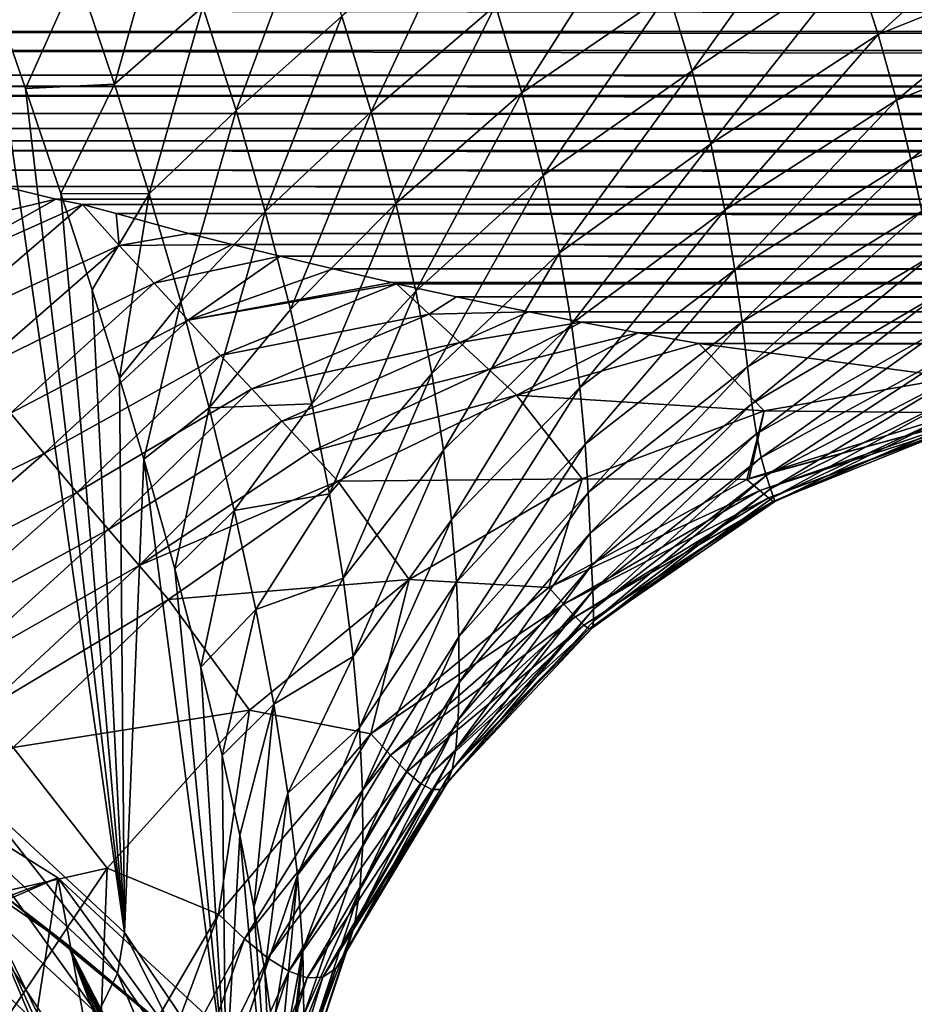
# Model space of a CAD drawing. Header units: metres. Extents: x -109 to 109, y -452 to 89.
# Tile 441 of 656: x -64 to -55, y -21 to -11. Entities that reach past the tile are written whole.
import ezdxf

# ---------------------------------------------------------------- set-up
doc = ezdxf.new("R2010")
doc.units = ezdxf.units.M
doc.layers.add('solid_K244270000C71_000', color=7, linetype='CONTINUOUS')

msp = doc.modelspace()

# ---------------------------------------------------------------- linework, layer by layer
at = {"layer": 'solid_K244270000C71_000'}
for points in [[(-56.155132, -10.015624, 12.392404), (-57.70311, -11.077863, 12.750274), (-57.468132, -11.852595, 12.378875)], [(-55.865517, -10.780663, 11.967463), (-56.155132, -10.015624, 12.392404), (-57.468132, -11.852595, 12.378875)], [(-54.047489, -10.052969, 11.700477), (-55.865517, -10.780663, 11.967463), (-55.632084, -11.492707, 11.522967)], [(-53.770447, -10.746348, 11.203656), (-54.047489, -10.052969, 11.700477), (-55.632084, -11.492707, 11.522967)], [(-63.539757, -10.888477, 17.253948), (-63.171177, -11.984701, 17.260084), (-62.66238, -10.176197, 16.097164)], [(-63.171177, -11.984701, 17.260084), (-62.299004, -11.219023, 16.024168), (-62.66238, -10.176197, 16.097164)], [(-59.410423, -11.208308, 13.74425), (-59.149399, -12.070288, 13.451434), (-57.994633, -10.256691, 13.099314)], [(-59.149399, -12.070288, 13.451434), (-57.70311, -11.077863, 12.750274), (-57.994633, -10.256691, 13.099314)], [(-62.299004, -11.219023, 16.024168), (-61.972706, -12.242326, 15.918137), (-61.262032, -10.340435, 15.010896)], [(-61.972706, -12.242326, 15.918137), (-60.926548, -11.312682, 14.835268), (-61.262032, -10.340435, 15.010896)], [(-60.926548, -11.312682, 14.835268), (-60.63689, -12.25545, 14.62989), (-59.725105, -10.308165, 14.010867)], [(-60.63689, -12.25545, 14.62989), (-59.410423, -11.208308, 13.74425), (-59.725105, -10.308165, 14.010867)], [(-55.865517, -10.780663, 11.967463), (-57.468132, -11.852595, 12.378875), (-57.28421, -12.572576, 11.988078)], [(-55.632084, -11.492707, 11.522967), (-55.865517, -10.780663, 11.967463), (-57.28421, -12.572576, 11.988078)], [(-53.770447, -10.746348, 11.203656), (-55.632084, -11.492707, 11.522967), (-55.448822, -12.143125, 11.063142)], [(-53.544659, -11.381607, 10.690703), (-53.770447, -10.746348, 11.203656), (-55.448822, -12.143125, 11.063142)], [(-63.539757, -10.888477, 17.253948), (-64.424728, -10.956554, 18.535233), (-64.050659, -12.025358, 18.634989)], [(-63.539757, -10.888477, 17.253948), (-64.050659, -12.025358, 18.634989), (-63.171177, -11.984701, 17.260084)], [(-64.529739, -19.011257, 24.347042), (-63.072552, -20.361137, 22.419212), (-64.424728, -10.956554, 18.535233)], [(-63.072552, -20.361137, 22.419212), (-64.050659, -12.025358, 18.634989), (-64.424728, -10.956554, 18.535233)], [(-59.149399, -12.070288, 13.451434), (-58.940105, -12.886682, 13.133629), (-57.70311, -11.077863, 12.750274)], [(-58.940105, -12.886682, 13.133629), (-57.468132, -11.852595, 12.378875), (-57.70311, -11.077863, 12.750274)], [(69.662659, -11.465096, -9.672207), (-69.662659, -11.465096, -9.672207), (-70.294739, -11.253239, -9.917894)], [(70.294739, -11.253239, -9.917894), (69.662659, -11.465096, -9.672207), (-70.294739, -11.253239, -9.917894)], [(-63.171177, -11.984701, 17.260084), (-62.830551, -13.068083, 17.227358), (-62.299004, -11.219023, 16.024168)], [(-62.830551, -13.068083, 17.227358), (-61.972706, -12.242326, 15.918137), (-62.299004, -11.219023, 16.024168)], [(-60.63689, -12.25545, 14.62989), (-60.393494, -13.162842, 14.394467), (-59.410423, -11.208308, 13.74425)], [(-60.393494, -13.162842, 14.394467), (-59.149399, -12.070288, 13.451434), (-59.410423, -11.208308, 13.74425)], [(-61.972706, -12.242326, 15.918137), (-61.684189, -13.240942, 15.77709), (-60.926548, -11.312682, 14.835268)], [(-61.684189, -13.240942, 15.77709), (-60.63689, -12.25545, 14.62989), (-60.926548, -11.312682, 14.835268)], [(69.078011, -11.652671, -9.445383), (-69.078011, -11.652671, -9.445383), (-69.662659, -11.465096, -9.672207)], [(69.662659, -11.465096, -9.672207), (69.078011, -11.652671, -9.445383), (-69.662659, -11.465096, -9.672207)], [(-53.544659, -11.381607, 10.690703), (-55.448822, -12.143125, 11.063142), (-55.30827, -12.725325, 10.590661)], [(-53.361675, -11.954511, 10.163373), (-53.544659, -11.381607, 10.690703), (-55.30827, -12.725325, 10.590661)], [(-55.632084, -11.492707, 11.522967), (-57.28421, -12.572576, 11.988078), (-57.145805, -13.229484, 11.580851)], [(-55.448822, -12.143125, 11.063142), (-55.632084, -11.492707, 11.522967), (-57.145805, -13.229484, 11.580851)], [(68.281815, -11.893417, -9.140385), (-68.281815, -11.893417, -9.140385), (-69.078011, -11.652671, -9.445383)], [(69.078011, -11.652671, -9.445383), (68.281815, -11.893417, -9.140385), (-69.078011, -11.652671, -9.445383)], [(-58.940105, -12.886682, 13.133629), (-58.77813, -13.649207, 12.792229), (-57.468132, -11.852595, 12.378875)], [(-58.77813, -13.649207, 12.792229), (-57.28421, -12.572576, 11.988078), (-57.468132, -11.852595, 12.378875)], [(67.915245, -11.999906, -9.000125), (-67.901268, -12.003927, -8.994761), (-68.281815, -11.893417, -9.140385)], [(68.281815, -11.893417, -9.140385), (67.915245, -11.999906, -9.000125), (-68.281815, -11.893417, -9.140385)], [(-53.361675, -11.954511, 10.163373), (-55.30827, -12.725325, 10.590661), (-55.199104, -13.238168, 10.104056)], [(67.915245, -11.999906, -9.000125), (67.575546, -12.096941, -8.869274), (-67.901268, -12.003927, -8.994761)], [(67.575546, -12.096941, -8.869274), (-67.575546, -12.096941, -8.869274), (-67.901268, -12.003927, -8.994761)], [(-63.171177, -11.984701, 17.260084), (-64.050659, -12.025358, 18.634989), (-63.701206, -13.063784, 18.696817)], [(-63.072552, -20.361137, 22.419212), (-63.701206, -13.063784, 18.696817), (-64.050659, -12.025358, 18.634989)], [(-63.171177, -11.984701, 17.260084), (-63.701206, -13.063784, 18.696817), (-62.830551, -13.068083, 17.227358)], [(66.956535, -12.272069, -8.625331), (-66.956535, -12.272069, -8.625331), (-67.575546, -12.096941, -8.869274)], [(67.575546, -12.096941, -8.869274), (66.956535, -12.272069, -8.625331), (-67.575546, -12.096941, -8.869274)], [(-60.393494, -13.162842, 14.394467), (-60.19524, -14.027802, 14.128597), (-59.149399, -12.070288, 13.451434)], [(-60.19524, -14.027802, 14.128597), (-58.940105, -12.886682, 13.133629), (-59.149399, -12.070288, 13.451434)], [(-55.448822, -12.143125, 11.063142), (-57.145805, -13.229484, 11.580851), (-57.046192, -13.816586, 11.158894)], [(-55.30827, -12.725325, 10.590661), (-55.448822, -12.143125, 11.063142), (-57.046192, -13.816586, 11.158894)], [(-62.830551, -13.068083, 17.227358), (-62.519135, -14.134116, 17.151764), (-61.972706, -12.242326, 15.918137)], [(-62.519135, -14.134116, 17.151764), (-61.684189, -13.240942, 15.77709), (-61.972706, -12.242326, 15.918137)], [(66.416451, -12.420311, -8.410461), (-66.416451, -12.420311, -8.410461), (-66.956535, -12.272069, -8.625331)], [(66.956535, -12.272069, -8.625331), (66.416451, -12.420311, -8.410461), (-66.956535, -12.272069, -8.625331)], [(-61.684189, -13.240942, 15.77709), (-61.434135, -14.209641, 15.599035), (-60.63689, -12.25545, 14.62989)], [(-61.434135, -14.209641, 15.599035), (-60.393494, -13.162842, 14.394467), (-60.63689, -12.25545, 14.62989)], [(65.93779, -12.542212, -8.227571), (-65.93779, -12.542212, -8.227571), (-66.416451, -12.420311, -8.410461)], [(66.416451, -12.420311, -8.410461), (65.93779, -12.542212, -8.227571), (-66.416451, -12.420311, -8.410461)], [(65.50296, -12.640083, -8.076403), (-65.50296, -12.640083, -8.076403), (-65.93779, -12.542212, -8.227571)], [(65.93779, -12.542212, -8.227571), (65.50296, -12.640083, -8.076403), (-65.93779, -12.542212, -8.227571)], [(-58.77813, -13.649207, 12.792229), (-58.658962, -14.349548, 12.428634), (-57.28421, -12.572576, 11.988078)], [(-58.658962, -14.349548, 12.428634), (-57.145805, -13.229484, 11.580851), (-57.28421, -12.572576, 11.988078)], [(64.796509, -12.833102, -7.766047), (-64.796509, -12.833102, -7.766047), (-65.50296, -12.640083, -8.076403)], [(65.50296, -12.640083, -8.076403), (64.796509, -12.833102, -7.766047), (-65.50296, -12.640083, -8.076403)], [(-55.30827, -12.725325, 10.590661), (-57.046192, -13.816586, 11.158894), (-56.975288, -14.331669, 10.720308)], [(-55.199104, -13.238168, 10.104056), (-55.30827, -12.725325, 10.590661), (-56.975288, -14.331669, 10.720308)], [(64.263489, -12.994212, -7.49336), (-64.263489, -12.994212, -7.49336), (-64.796509, -12.833102, -7.766047)], [(64.796509, -12.833102, -7.766047), (64.263489, -12.994212, -7.49336), (-64.796509, -12.833102, -7.766047)], [(-60.19524, -14.027802, 14.128597), (-60.039455, -14.842114, 13.831769), (-58.940105, -12.886682, 13.133629)], [(-60.039455, -14.842114, 13.831769), (-58.77813, -13.649207, 12.792229), (-58.940105, -12.886682, 13.133629)], [(-65.701012, -13.583571, -6.699296), (-64.263489, -12.994212, -7.49336), (-63.750408, -13.119691, -7.271431)], [(63.750408, -13.119691, -7.271431), (-63.750408, -13.119691, -7.271431), (-64.263489, -12.994212, -7.49336)], [(64.263489, -12.994212, -7.49336), (63.750408, -13.119691, -7.271431), (-64.263489, -12.994212, -7.49336)], [(-65.250717, -13.957377, -6.085155), (-65.701012, -13.583571, -6.699296), (-63.750408, -13.119691, -7.271431)], [(-65.250717, -13.957377, -6.085155), (-63.750408, -13.119691, -7.271431), (-63.488869, -13.173491, -7.173502)], [(63.50127, -13.170766, -7.178505), (-63.488869, -13.173491, -7.173502), (-63.750408, -13.119691, -7.271431)], [(63.750408, -13.119691, -7.271431), (63.50127, -13.170766, -7.178505), (-63.750408, -13.119691, -7.271431)], [(-63.072552, -20.361137, 22.419212), (-63.393581, -14.0134, 18.718235), (-63.701206, -13.063784, 18.696817)], [(-62.830551, -13.068083, 17.227358), (-63.701206, -13.063784, 18.696817), (-63.393581, -14.0134, 18.718235)], [(-62.830551, -13.068083, 17.227358), (-63.393581, -14.0134, 18.718235), (-63.12196, -14.886824, 18.706083)], [(-62.830551, -13.068083, 17.227358), (-63.12196, -14.886824, 18.706083), (-62.519135, -14.134116, 17.151764)], [(-64.902596, -14.388846, -5.384025), (-65.250717, -13.957377, -6.085155), (-63.488869, -13.173491, -7.173502)], [(-64.902596, -14.388846, -5.384025), (-63.488869, -13.173491, -7.173502), (-63.125008, -13.575221, -6.423487)], [(63.50127, -13.170766, -7.178505), (63.155792, -13.259623, -7.013018), (-63.488869, -13.173491, -7.173502)], [(63.155792, -13.259623, -7.013018), (-63.155792, -13.259623, -7.013018), (-63.488869, -13.173491, -7.173502)], [(-63.125008, -13.575221, -6.423487), (-63.488869, -13.173491, -7.173502), (-63.155792, -13.259623, -7.013018)], [(-61.434135, -14.209641, 15.599035), (-61.222691, -15.141656, 15.381658), (-60.393494, -13.162842, 14.394467)], [(-61.222691, -15.141656, 15.381658), (-60.19524, -14.027802, 14.128597), (-60.393494, -13.162842, 14.394467)], [(62.437134, -13.459976, -6.620349), (-62.437134, -13.459976, -6.620349), (-63.155792, -13.259623, -7.013018)], [(-63.125008, -13.575221, -6.423487), (-63.155792, -13.259623, -7.013018), (-62.437134, -13.459976, -6.620349)], [(63.155792, -13.259623, -7.013018), (62.437134, -13.459976, -6.620349), (-63.155792, -13.259623, -7.013018)], [(-62.519135, -14.134116, 17.151764), (-62.23822, -15.178208, 17.029282), (-61.684189, -13.240942, 15.77709)], [(-62.23822, -15.178208, 17.029282), (-61.434135, -14.209641, 15.599035), (-61.684189, -13.240942, 15.77709)], [(-58.658962, -14.349548, 12.428634), (-58.577374, -14.980231, 12.043555), (-57.145805, -13.229484, 11.580851)], [(-58.577374, -14.980231, 12.043555), (-57.046192, -13.816586, 11.158894), (-57.145805, -13.229484, 11.580851)], [(-55.199104, -13.238168, 10.104056), (-56.975288, -14.331669, 10.720308), (-56.922424, -14.773317, 10.262559)], [(-55.109371, -13.681419, 9.601173), (-55.199104, -13.238168, 10.104056), (-56.922424, -14.773317, 10.262559)], [(-63.125008, -13.575221, -6.423487), (-62.437134, -13.459976, -6.620349), (-62.010284, -13.568249, -6.395517)], [(62.010284, -13.568249, -6.395517), (-62.010284, -13.568249, -6.395517), (-62.437134, -13.459976, -6.620349)], [(62.437134, -13.459976, -6.620349), (62.010284, -13.568249, -6.395517), (-62.437134, -13.459976, -6.620349)], [(-64.550568, -14.817276, -4.657775), (-64.902596, -14.388846, -5.384025), (-63.125008, -13.575221, -6.423487)], [(-64.550568, -14.817276, -4.657775), (-63.125008, -13.575221, -6.423487), (-62.780464, -13.950332, -5.689894)], [(-62.780464, -13.950332, -5.689894), (-63.125008, -13.575221, -6.423487), (-62.010284, -13.568249, -6.395517)], [(-62.780464, -13.950332, -5.689894), (-62.010284, -13.568249, -6.395517), (-61.535038, -13.682802, -6.146619)], [(61.535038, -13.682802, -6.146619), (-61.535038, -13.682802, -6.146619), (-62.010284, -13.568249, -6.395517)], [(62.010284, -13.568249, -6.395517), (61.535038, -13.682802, -6.146619), (-62.010284, -13.568249, -6.395517)], [(-62.446514, -14.313315, -4.951764), (-62.780464, -13.950332, -5.689894), (-61.535038, -13.682802, -6.146619)], [(-62.446514, -14.313315, -4.951764), (-61.535038, -13.682802, -6.146619), (-61.012688, -13.808358, -5.859116)], [(61.012688, -13.808358, -5.859116), (-61.012688, -13.808358, -5.859116), (-61.535038, -13.682802, -6.146619)], [(61.535038, -13.682802, -6.146619), (61.012688, -13.808358, -5.859116), (-61.535038, -13.682802, -6.146619)], [(-60.039455, -14.842114, 13.831769), (-59.923401, -15.597514, 13.503468), (-58.77813, -13.649207, 12.792229)], [(-59.923401, -15.597514, 13.503468), (-58.658962, -14.349548, 12.428634), (-58.77813, -13.649207, 12.792229)], [(-55.109371, -13.681419, 9.601173), (-56.922424, -14.773317, 10.262559), (-56.877159, -15.140432, 9.78283)], [(-55.027405, -14.055194, 9.079492), (-55.109371, -13.681419, 9.601173), (-56.877159, -15.140432, 9.78283)], [(-62.446514, -14.313315, -4.951764), (-61.012688, -13.808358, -5.859116), (-60.435795, -13.943657, -5.529416)], [(60.435795, -13.943657, -5.529416), (-60.435795, -13.943657, -5.529416), (-61.012688, -13.808358, -5.859116)], [(61.012688, -13.808358, -5.859116), (60.435795, -13.943657, -5.529416), (-61.012688, -13.808358, -5.859116)], [(-58.577374, -14.980231, 12.043555), (-58.525299, -15.537153, 11.634926), (-57.046192, -13.816586, 11.158894)], [(-58.525299, -15.537153, 11.634926), (-56.975288, -14.331669, 10.720308), (-57.046192, -13.816586, 11.158894)], [(-64.200706, -15.23253, -3.924124), (-64.550568, -14.817276, -4.657775), (-62.780464, -13.950332, -5.689894)], [(-64.200706, -15.23253, -3.924124), (-62.780464, -13.950332, -5.689894), (-62.446514, -14.313315, -4.951764)], [(-62.446514, -14.313315, -4.951764), (-60.435795, -13.943657, -5.529416), (-60.389095, -13.954323, -5.502443)], [(-62.126476, -14.661389, -4.211529), (-62.446514, -14.313315, -4.951764), (-60.389095, -13.954323, -5.502443)], [(-62.126476, -14.661389, -4.211529), (-60.389095, -13.954323, -5.502443), (-60.066719, -14.25325, -4.726199)], [(60.400723, -13.951672, -5.509161), (-60.389095, -13.954323, -5.502443), (-60.435795, -13.943657, -5.529416)], [(60.435795, -13.943657, -5.529416), (60.400723, -13.951672, -5.509161), (-60.435795, -13.943657, -5.529416)], [(60.400723, -13.951672, -5.509161), (59.794334, -14.085001, -5.158755), (-60.389095, -13.954323, -5.502443)], [(59.794334, -14.085001, -5.158755), (-59.794334, -14.085001, -5.158755), (-60.389095, -13.954323, -5.502443)], [(-60.066719, -14.25325, -4.726199), (-60.389095, -13.954323, -5.502443), (-59.794334, -14.085001, -5.158755)], [(-63.072552, -20.361137, 22.419212), (-63.12196, -14.886824, 18.706083), (-63.393581, -14.0134, 18.718235)], [(-61.222691, -15.141656, 15.381658), (-61.049477, -16.028677, 15.122322), (-60.19524, -14.027802, 14.128597)], [(-61.049477, -16.028677, 15.122322), (-60.039455, -14.842114, 13.831769), (-60.19524, -14.027802, 14.128597)], [(-60.066719, -14.25325, -4.726199), (-59.794334, -14.085001, -5.158755), (-59.081074, -14.232107, -4.73784)], [(59.081074, -14.232107, -4.73784), (-59.081074, -14.232107, -4.73784), (-59.794334, -14.085001, -5.158755)], [(59.794334, -14.085001, -5.158755), (59.081074, -14.232107, -4.73784), (-59.794334, -14.085001, -5.158755)], [(-55.027405, -14.055194, 9.079492), (-56.877159, -15.140432, 9.78283), (-56.832657, -15.436924, 9.27391)], [(-54.945969, -14.364817, 8.531038), (-55.027405, -14.055194, 9.079492), (-56.832657, -15.436924, 9.27391)], [(-62.519135, -14.134116, 17.151764), (-63.12196, -14.886824, 18.706083), (-62.883018, -15.686886, 18.664074)], [(-62.519135, -14.134116, 17.151764), (-62.883018, -15.686886, 18.664074), (-62.23822, -15.178208, 17.029282)], [(-62.23822, -15.178208, 17.029282), (-61.222691, -15.141656, 15.381658), (-61.434135, -14.209641, 15.599035)], [(-61.817032, -14.993256, -3.470129), (-62.126476, -14.661389, -4.211529), (-60.066719, -14.25325, -4.726199)], [(-61.817032, -14.993256, -3.470129), (-60.066719, -14.25325, -4.726199), (-59.762909, -14.534982, -3.949425)], [(-59.762909, -14.534982, -3.949425), (-60.066719, -14.25325, -4.726199), (-59.081074, -14.232107, -4.73784)], [(-59.762909, -14.534982, -3.949425), (-59.081074, -14.232107, -4.73784), (-58.561325, -14.333867, -4.420435)], [(58.561325, -14.333867, -4.420435), (-58.561325, -14.333867, -4.420435), (-59.081074, -14.232107, -4.73784)], [(59.081074, -14.232107, -4.73784), (58.561325, -14.333867, -4.420435), (-59.081074, -14.232107, -4.73784)], [(-63.866928, -15.632002, -3.189749), (-64.200706, -15.23253, -3.924124), (-62.446514, -14.313315, -4.951764)], [(-63.866928, -15.632002, -3.189749), (-62.446514, -14.313315, -4.951764), (-62.126476, -14.661389, -4.211529)], [(-59.923401, -15.597514, 13.503468), (-59.843815, -16.286177, 13.142815), (-58.658962, -14.349548, 12.428634)], [(-59.843815, -16.286177, 13.142815), (-58.577374, -14.980231, 12.043555), (-58.658962, -14.349548, 12.428634)], [(-59.475368, -14.802156, -3.171506), (-59.762909, -14.534982, -3.949425), (-58.561325, -14.333867, -4.420435)], [(-59.475368, -14.802156, -3.171506), (-58.561325, -14.333867, -4.420435), (-58.002636, -14.438511, -4.065637)], [(58.002636, -14.438511, -4.065637), (-58.002636, -14.438511, -4.065637), (-58.561325, -14.333867, -4.420435)], [(58.561325, -14.333867, -4.420435), (58.002636, -14.438511, -4.065637), (-58.561325, -14.333867, -4.420435)], [(-58.525299, -15.537153, 11.634926), (-58.493965, -16.017057, 11.199987), (-56.975288, -14.331669, 10.720308)], [(-58.493965, -16.017057, 11.199987), (-56.922424, -14.773317, 10.262559), (-56.975288, -14.331669, 10.720308)], [(-54.945969, -14.364817, 8.531038), (-56.832657, -15.436924, 9.27391), (-56.785717, -15.670642, 8.725124)], [(-54.862061, -14.619406, 7.94372), (-54.945969, -14.364817, 8.531038), (-56.785717, -15.670642, 8.725124)], [(-59.475368, -14.802156, -3.171506), (-58.002636, -14.438511, -4.065637), (-59.203018, -15.054346, -2.392044)], [(-59.203018, -15.054346, -2.392044), (-58.002636, -14.438511, -4.065637), (-57.402946, -14.544536, -3.66831)], [(57.402946, -14.544536, -3.66831), (-57.402946, -14.544536, -3.66831), (-58.002636, -14.438511, -4.065637)], [(58.002636, -14.438511, -4.065637), (57.402946, -14.544536, -3.66831), (-58.002636, -14.438511, -4.065637)], [(-61.520374, -15.311392, -2.72605), (-61.817032, -14.993256, -3.470129), (-59.762909, -14.534982, -3.949425)], [(-61.520374, -15.311392, -2.72605), (-59.762909, -14.534982, -3.949425), (-59.475368, -14.802156, -3.171506)], [(-59.203018, -15.054346, -2.392044), (-57.402946, -14.544536, -3.66831), (-56.755405, -15.209725, -0.702515)], [(54.875893, -14.880866, -1.886748), (-54.875893, -14.880866, -1.886748), (-57.402946, -14.544536, -3.66831)], [(-56.755405, -15.209725, -0.702515), (-57.402946, -14.544536, -3.66831), (-54.875893, -14.880866, -1.886748)], [(57.402946, -14.544536, -3.66831), (54.875893, -14.880866, -1.886748), (-57.402946, -14.544536, -3.66831)], [(-63.543461, -16.014332, -2.453954), (-63.866928, -15.632002, -3.189749), (-62.126476, -14.661389, -4.211529)], [(-63.543461, -16.014332, -2.453954), (-62.126476, -14.661389, -4.211529), (-61.817032, -14.993256, -3.470129)], [(-54.862061, -14.619406, 7.94372), (-56.785717, -15.670642, 8.725124), (-56.738293, -15.849121, 8.126106)], [(-54.7784, -14.826924, 7.305635), (-54.862061, -14.619406, 7.94372), (-56.738293, -15.849121, 8.126106)], [(-58.493965, -16.017057, 11.199987), (-58.474701, -16.416874, 10.735859), (-56.922424, -14.773317, 10.262559)], [(-58.474701, -16.416874, 10.735859), (-56.877159, -15.140432, 9.78283), (-56.922424, -14.773317, 10.262559)], [(-61.236912, -15.615629, -1.979427), (-61.520374, -15.311392, -2.72605), (-59.475368, -14.802156, -3.171506)], [(-61.236912, -15.615629, -1.979427), (-59.475368, -14.802156, -3.171506), (-59.203018, -15.054346, -2.392044)], [(-61.049477, -16.028677, 15.122322), (-60.914085, -16.862331, 14.818378), (-60.039455, -14.842114, 13.831769)], [(-60.914085, -16.862331, 14.818378), (-59.923401, -15.597514, 13.503468), (-60.039455, -14.842114, 13.831769)], [(-54.7784, -14.826924, 7.305635), (-56.738293, -15.849121, 8.126106), (-56.695213, -15.978806, 7.468932)], [(-54.700832, -14.99363, 6.607557), (-54.7784, -14.826924, 7.305635), (-56.695213, -15.978806, 7.468932)], [(-63.072552, -20.361137, 22.419212), (-62.883018, -15.686886, 18.664074), (-63.12196, -14.886824, 18.706083)], [(-56.755405, -15.209725, -0.702515), (-54.875893, -14.880866, -1.886748), (-54.830959, -15.227843, 1.222668)], [(-63.230453, -16.382248, -1.713645), (-63.543461, -16.014332, -2.453954), (-61.817032, -14.993256, -3.470129)], [(-63.230453, -16.382248, -1.713645), (-61.817032, -14.993256, -3.470129), (-61.520374, -15.311392, -2.72605)], [(-61.236912, -15.615629, -1.979427), (-59.203018, -15.054346, -2.392044), (-60.966576, -15.905123, -1.23082)], [(-60.966576, -15.905123, -1.23082), (-59.203018, -15.054346, -2.392044), (-58.55336, -15.881171, 0.432207)], [(-59.843815, -16.286177, 13.142815), (-59.795326, -16.90205, 12.74748), (-58.577374, -14.980231, 12.043555)], [(-59.795326, -16.90205, 12.74748), (-58.525299, -15.537153, 11.634926), (-58.577374, -14.980231, 12.043555)], [(-59.203018, -15.054346, -2.392044), (-56.755405, -15.209725, -0.702515), (-58.55336, -15.881171, 0.432207)], [(-54.700832, -14.99363, 6.607557), (-56.695213, -15.978806, 7.468932), (-56.663746, -16.063068, 6.753358)], [(-54.637905, -15.121895, 5.848585), (-54.700832, -14.99363, 6.607557), (-56.663746, -16.063068, 6.753358)], [(-62.23822, -15.178208, 17.029282), (-61.989643, -16.193789, 16.85544), (-61.222691, -15.141656, 15.381658)], [(-61.989643, -16.193789, 16.85544), (-61.049477, -16.028677, 15.122322), (-61.222691, -15.141656, 15.381658)], [(-58.474701, -16.416874, 10.735859), (-58.461281, -16.737844, 10.236889), (-56.877159, -15.140432, 9.78283)], [(-58.461281, -16.737844, 10.236889), (-56.832657, -15.436924, 9.27391), (-56.877159, -15.140432, 9.78283)], [(-54.637905, -15.121895, 5.848585), (-56.663746, -16.063068, 6.753358), (-56.651669, -16.10463, 5.980754)], [(-54.598701, -15.213293, 5.029514), (-54.637905, -15.121895, 5.848585), (-56.651669, -16.10463, 5.980754)], [(-65.77224, -16.576357, -2.867812), (-64.200706, -15.23253, -3.924124), (-63.866928, -15.632002, -3.189749)], [(-62.23822, -15.178208, 17.029282), (-62.883018, -15.686886, 18.664074), (-62.576412, -16.768505, 18.553064)], [(-62.23822, -15.178208, 17.029282), (-62.576412, -16.768505, 18.553064), (-61.989643, -16.193789, 16.85544)], [(-58.55336, -15.881171, 0.432207), (-56.755405, -15.209725, -0.702515), (-56.926598, -15.885837, 2.393948)], [(-56.755405, -15.209725, -0.702515), (-56.904823, -15.876578, 2.381706), (-56.926598, -15.885837, 2.393948)], [(-56.755405, -15.209725, -0.702515), (-54.830959, -15.227843, 1.222668), (-56.904823, -15.876578, 2.381706)], [(-56.904823, -15.876578, 2.381706), (-54.830959, -15.227843, 1.222668), (-54.703251, -15.2772, 2.239737)], [(-54.598701, -15.213293, 5.029514), (-56.651669, -16.10463, 5.980754), (-56.666679, -16.106174, 5.152648)], [(-54.592216, -15.269358, 4.151329), (-54.598701, -15.213293, 5.029514), (-56.666679, -16.106174, 5.152648)], [(-62.928555, -16.735558, -0.968954), (-63.230453, -16.382248, -1.713645), (-61.520374, -15.311392, -2.72605)], [(-62.928555, -16.735558, -0.968954), (-61.520374, -15.311392, -2.72605), (-61.236912, -15.615629, -1.979427)], [(-54.703251, -15.2772, 2.239737), (-56.799858, -15.995909, 3.351543), (-56.926598, -15.885837, 2.393948)], [(-56.904823, -15.876578, 2.381706), (-54.703251, -15.2772, 2.239737), (-56.926598, -15.885837, 2.393948)], [(-54.703251, -15.2772, 2.239737), (-54.625378, -15.290722, 3.218713), (-56.799858, -15.995909, 3.351543)], [(-54.625378, -15.290722, 3.218713), (-56.714668, -16.069567, 4.273713), (-56.799858, -15.995909, 3.351543)], [(-54.592216, -15.269358, 4.151329), (-56.666679, -16.106174, 5.152648), (-56.714668, -16.069567, 4.273713)], [(-54.625378, -15.290722, 3.218713), (-54.592216, -15.269358, 4.151329), (-56.714668, -16.069567, 4.273713)], [(-58.461281, -16.737844, 10.236889), (-58.450375, -16.985588, 9.694723), (-56.832657, -15.436924, 9.27391)], [(-58.450375, -16.985588, 9.694723), (-56.785717, -15.670642, 8.725124), (-56.832657, -15.436924, 9.27391)], [(-59.795326, -16.90205, 12.74748), (-59.772053, -17.439518, 12.314773), (-58.525299, -15.537153, 11.634926)], [(-59.772053, -17.439518, 12.314773), (-58.493965, -16.017057, 11.199987), (-58.525299, -15.537153, 11.634926)], [(-65.436913, -16.996702, -2.181596), (-65.77224, -16.576357, -2.867812), (-63.866928, -15.632002, -3.189749)], [(-65.436913, -16.996702, -2.181596), (-63.866928, -15.632002, -3.189749), (-63.543461, -16.014332, -2.453954)], [(-62.928555, -16.735558, -0.968954), (-61.236912, -15.615629, -1.979427), (-60.966576, -15.905123, -1.23082)], [(-60.914085, -16.862331, 14.818378), (-60.815788, -17.634233, 14.467218), (-59.923401, -15.597514, 13.503468)], [(-60.815788, -17.634233, 14.467218), (-59.843815, -16.286177, 13.142815), (-59.923401, -15.597514, 13.503468)], [(-63.072552, -20.361137, 22.419212), (-62.072617, -21.841614, 20.304874), (-62.883018, -15.686886, 18.664074)], [(-62.072617, -21.841614, 20.304874), (-62.576412, -16.768505, 18.553064), (-62.883018, -15.686886, 18.664074)], [(-58.450375, -16.985588, 9.694723), (-58.442856, -17.166475, 9.101545), (-56.785717, -15.670642, 8.725124)], [(-58.442856, -17.166475, 9.101545), (-56.738293, -15.849121, 8.126106), (-56.785717, -15.670642, 8.725124)], [(-62.928555, -16.735558, -0.968954), (-60.966576, -15.905123, -1.23082), (-62.638439, -17.073015, -0.221131)], [(-62.638439, -17.073015, -0.221131), (-60.966576, -15.905123, -1.23082), (-60.26181, -16.874498, 1.464599)], [(-60.966576, -15.905123, -1.23082), (-58.55336, -15.881171, 0.432207), (-60.26181, -16.874498, 1.464599)], [(-60.26181, -16.874498, 1.464599), (-58.55336, -15.881171, 0.432207), (-58.882988, -16.954271, 3.5006)], [(-58.55336, -15.881171, 0.432207), (-56.926598, -15.885837, 2.393948), (-58.882988, -16.954271, 3.5006)], [(-58.882988, -16.954271, 3.5006), (-56.926598, -15.885837, 2.393948), (-56.799858, -15.995909, 3.351543)], [(-58.442856, -17.166475, 9.101545), (-58.442169, -17.286709, 8.45155), (-56.738293, -15.849121, 8.126106)], [(-58.442169, -17.286709, 8.45155), (-56.695213, -15.978806, 7.468932), (-56.738293, -15.849121, 8.126106)], [(-65.109558, -17.401608, -1.492268), (-65.436913, -16.996702, -2.181596), (-63.543461, -16.014332, -2.453954)], [(-65.109558, -17.401608, -1.492268), (-63.543461, -16.014332, -2.453954), (-63.230453, -16.382248, -1.713645)], [(-61.989643, -16.193789, 16.85544), (-61.775799, -17.172302, 16.625324), (-61.049477, -16.028677, 15.122322)], [(-61.775799, -17.172302, 16.625324), (-60.914085, -16.862331, 14.818378), (-61.049477, -16.028677, 15.122322)], [(-59.772053, -17.439518, 12.314773), (-59.768158, -17.893137, 11.841948), (-58.493965, -16.017057, 11.199987)], [(-59.768158, -17.893137, 11.841948), (-58.474701, -16.416874, 10.735859), (-58.493965, -16.017057, 11.199987)], [(-58.734173, -17.118906, 4.426205), (-58.882988, -16.954271, 3.5006), (-56.799858, -15.995909, 3.351543)], [(-58.734173, -17.118906, 4.426205), (-56.799858, -15.995909, 3.351543), (-56.714668, -16.069567, 4.273713)], [(-58.45377, -17.350674, 7.745624), (-56.663746, -16.063068, 6.753358), (-56.695213, -15.978806, 7.468932)], [(-58.442169, -17.286709, 8.45155), (-58.45377, -17.350674, 7.745624), (-56.695213, -15.978806, 7.468932)], [(-58.620045, -17.243462, 5.320564), (-58.734173, -17.118906, 4.426205), (-56.714668, -16.069567, 4.273713)], [(-58.620045, -17.243462, 5.320564), (-56.714668, -16.069567, 4.273713), (-56.666679, -16.106174, 5.152648)], [(-58.537533, -17.325468, 6.176337), (-58.620045, -17.243462, 5.320564), (-56.666679, -16.106174, 5.152648)], [(-58.537533, -17.325468, 6.176337), (-56.666679, -16.106174, 5.152648), (-56.651669, -16.10463, 5.980754)], [(-58.483597, -17.362293, 6.986332), (-58.537533, -17.325468, 6.176337), (-56.651669, -16.10463, 5.980754)], [(-58.483597, -17.362293, 6.986332), (-56.651669, -16.10463, 5.980754), (-56.663746, -16.063068, 6.753358)], [(-58.45377, -17.350674, 7.745624), (-58.483597, -17.362293, 6.986332), (-56.663746, -16.063068, 6.753358)], [(-61.989643, -16.193789, 16.85544), (-62.576412, -16.768505, 18.553064), (-62.320107, -17.739065, 18.392925)], [(-61.989643, -16.193789, 16.85544), (-62.320107, -17.739065, 18.392925), (-61.775799, -17.172302, 16.625324)], [(-60.815788, -17.634233, 14.467218), (-60.752537, -18.335957, 14.066399), (-59.843815, -16.286177, 13.142815)], [(-60.752537, -18.335957, 14.066399), (-59.795326, -16.90205, 12.74748), (-59.843815, -16.286177, 13.142815)], [(-64.789566, -17.792995, -0.796926), (-65.109558, -17.401608, -1.492268), (-63.230453, -16.382248, -1.713645)], [(-64.789566, -17.792995, -0.796926), (-63.230453, -16.382248, -1.713645), (-62.928555, -16.735558, -0.968954)], [(-59.77916, -18.261265, 11.325137), (-58.461281, -16.737844, 10.236889), (-58.474701, -16.416874, 10.735859)], [(-59.768158, -17.893137, 11.841948), (-59.77916, -18.261265, 11.325137), (-58.474701, -16.416874, 10.735859)], [(-64.477615, -18.170261, -0.095995), (-64.789566, -17.792995, -0.796926), (-62.928555, -16.735558, -0.968954)], [(-64.477615, -18.170261, -0.095995), (-62.928555, -16.735558, -0.968954), (-62.638439, -17.073015, -0.221131)], [(-62.072617, -21.841614, 20.304874), (-62.320107, -17.739065, 18.392925), (-62.576412, -16.768505, 18.553064)], [(-59.802246, -18.546261, 10.759469), (-58.450375, -16.985588, 9.694723), (-58.461281, -16.737844, 10.236889)], [(-59.77916, -18.261265, 11.325137), (-59.802246, -18.546261, 10.759469), (-58.461281, -16.737844, 10.236889)], [(-62.638439, -17.073015, -0.221131), (-60.26181, -16.874498, 1.464599), (-61.838161, -18.166361, 2.368724)], [(-61.838161, -18.166361, 2.368724), (-60.26181, -16.874498, 1.464599), (-60.640564, -18.400074, 4.508927)], [(-61.775799, -17.172302, 16.625324), (-61.59911, -18.10511, 16.333996), (-60.914085, -16.862331, 14.818378)], [(-61.59911, -18.10511, 16.333996), (-60.815788, -17.634233, 14.467218), (-60.914085, -16.862331, 14.818378)], [(-60.752537, -18.335957, 14.066399), (-60.721951, -18.959063, 13.613515), (-59.795326, -16.90205, 12.74748)], [(-60.721951, -18.959063, 13.613515), (-59.772053, -17.439518, 12.314773), (-59.795326, -16.90205, 12.74748)], [(-60.26181, -16.874498, 1.464599), (-58.882988, -16.954271, 3.5006), (-60.640564, -18.400074, 4.508927)], [(-60.640564, -18.400074, 4.508927), (-58.882988, -16.954271, 3.5006), (-58.734173, -17.118906, 4.426205)], [(-59.837475, -18.752319, 10.141096), (-58.442856, -17.166475, 9.101545), (-58.450375, -16.985588, 9.694723)], [(-59.802246, -18.546261, 10.759469), (-59.837475, -18.752319, 10.141096), (-58.450375, -16.985588, 9.694723)], [(-64.477615, -18.170261, -0.095995), (-62.638439, -17.073015, -0.221131), (-64.174622, -18.532143, 0.609253)], [(-64.174622, -18.532143, 0.609253), (-62.638439, -17.073015, -0.221131), (-61.838161, -18.166361, 2.368724)], [(-61.775799, -17.172302, 16.625324), (-62.320107, -17.739065, 18.392925), (-62.107975, -18.611723, 18.192577)], [(-61.775799, -17.172302, 16.625324), (-62.107975, -18.611723, 18.192577), (-61.59911, -18.10511, 16.333996)], [(-60.44846, -18.610096, 5.41766), (-60.640564, -18.400074, 4.508927), (-58.734173, -17.118906, 4.426205)], [(-60.44846, -18.610096, 5.41766), (-58.734173, -17.118906, 4.426205), (-58.620045, -17.243462, 5.320564)], [(-59.88665, -18.884495, 9.467981), (-58.442169, -17.286709, 8.45155), (-58.442856, -17.166475, 9.101545)], [(-59.837475, -18.752319, 10.141096), (-59.88665, -18.884495, 9.467981), (-58.442856, -17.166475, 9.101545)], [(-60.285221, -18.77392, 6.302034), (-60.44846, -18.610096, 5.41766), (-58.620045, -17.243462, 5.320564)], [(-60.285221, -18.77392, 6.302034), (-58.620045, -17.243462, 5.320564), (-58.537533, -17.325468, 6.176337)], [(-59.952793, -18.94779, 8.743124), (-58.45377, -17.350674, 7.745624), (-58.442169, -17.286709, 8.45155)], [(-59.88665, -18.884495, 9.467981), (-59.952793, -18.94779, 8.743124), (-58.442169, -17.286709, 8.45155)], [(-60.149269, -18.887705, 7.155272), (-60.285221, -18.77392, 6.302034), (-58.537533, -17.325468, 6.176337)], [(-60.149269, -18.887705, 7.155272), (-58.537533, -17.325468, 6.176337), (-58.483597, -17.362293, 6.986332)], [(-60.039238, -18.947201, 7.970785), (-60.149269, -18.887705, 7.155272), (-58.483597, -17.362293, 6.986332)], [(-60.039238, -18.947201, 7.970785), (-58.483597, -17.362293, 6.986332), (-58.45377, -17.350674, 7.745624)], [(-59.952793, -18.94779, 8.743124), (-60.039238, -18.947201, 7.970785), (-58.45377, -17.350674, 7.745624)], [(-60.721951, -18.959063, 13.613515), (-60.721664, -19.495249, 13.106202), (-59.772053, -17.439518, 12.314773)], [(-60.721664, -19.495249, 13.106202), (-59.768158, -17.893137, 11.841948), (-59.772053, -17.439518, 12.314773)], [(-61.59911, -18.10511, 16.333996), (-61.461868, -18.983068, 15.977025), (-60.815788, -17.634233, 14.467218)], [(-61.461868, -18.983068, 15.977025), (-60.752537, -18.335957, 14.066399), (-60.815788, -17.634233, 14.467218)], [(-62.072617, -21.841614, 20.304874), (-62.107975, -18.611723, 18.192577), (-62.320107, -17.739065, 18.392925)], [(-60.749413, -19.939342, 12.542908), (-59.77916, -18.261265, 11.325137), (-59.768158, -17.893137, 11.841948)], [(-60.721664, -19.495249, 13.106202), (-60.749413, -19.939342, 12.542908), (-59.768158, -17.893137, 11.841948)], [(-64.174622, -18.532143, 0.609253), (-61.838161, -18.166361, 2.368724), (-63.244152, -19.723843, 3.122838)], [(-63.244152, -19.723843, 3.122838), (-61.838161, -18.166361, 2.368724), (-62.144421, -20.178068, 5.387403)], [(-61.838161, -18.166361, 2.368724), (-60.640564, -18.400074, 4.508927), (-62.144421, -20.178068, 5.387403)], [(-61.59911, -18.10511, 16.333996), (-62.107975, -18.611723, 18.192577), (-61.934254, -19.399622, 17.957987)], [(-61.59911, -18.10511, 16.333996), (-61.934254, -19.399622, 17.957987), (-61.795231, -20.109247, 17.695826)], [(-61.59911, -18.10511, 16.333996), (-61.795231, -20.109247, 17.695826), (-61.461868, -18.983068, 15.977025)], [(-60.803188, -20.289633, 11.923086), (-59.802246, -18.546261, 10.759469), (-59.77916, -18.261265, 11.325137)], [(-60.749413, -19.939342, 12.542908), (-60.803188, -20.289633, 11.923086), (-59.77916, -18.261265, 11.325137)], [(-61.461868, -18.983068, 15.977025), (-61.365864, -19.795031, 15.552011), (-60.752537, -18.335957, 14.066399)], [(-61.365864, -19.795031, 15.552011), (-60.721951, -18.959063, 13.613515), (-60.752537, -18.335957, 14.066399)], [(-61.888985, -20.422493, 6.302889), (-62.144421, -20.178068, 5.387403), (-60.640564, -18.400074, 4.508927)], [(-61.888985, -20.422493, 6.302889), (-60.640564, -18.400074, 4.508927), (-60.44846, -18.610096, 5.41766)], [(-65.538017, -20.241987, 1.241599), (-64.174622, -18.532143, 0.609253), (-63.244152, -19.723843, 3.122838)], [(-60.882202, -20.547434, 11.247863), (-59.837475, -18.752319, 10.141096), (-59.802246, -18.546261, 10.759469)], [(-60.803188, -20.289633, 11.923086), (-60.882202, -20.547434, 11.247863), (-59.802246, -18.546261, 10.759469)], [(-65.720901, -18.570175, 27.437626), (-63.731647, -19.821789, 25.650137), (-65.39209, -20.54089, 24.623154)], [(-65.720901, -18.570175, 27.437626), (-64.243263, -20.011976, 26.567678), (-63.731647, -19.821789, 25.650137)], [(-62.072617, -21.841614, 20.304874), (-61.934254, -19.399622, 17.957987), (-62.107975, -18.611723, 18.192577)], [(-61.657841, -20.612913, 7.202398), (-61.888985, -20.422493, 6.302889), (-60.44846, -18.610096, 5.41766)], [(-61.657841, -20.612913, 7.202398), (-60.44846, -18.610096, 5.41766), (-60.285221, -18.77392, 6.302034)], [(-63.504383, -25.713266, 35.916855), (-65.635773, -19.225044, 28.010038), (-66.781723, -18.679235, 28.789534)], [(-65.583931, -24.7918, 37.232845), (-63.504383, -25.713266, 35.916855), (-66.781723, -18.679235, 28.789534)], [(-60.986374, -20.716066, 10.519948), (-59.88665, -18.884495, 9.467981), (-59.837475, -18.752319, 10.141096)], [(-60.882202, -20.547434, 11.247863), (-60.986374, -20.716066, 10.519948), (-59.837475, -18.752319, 10.141096)], [(-61.451591, -20.743433, 8.079946), (-61.657841, -20.612913, 7.202398), (-60.285221, -18.77392, 6.302034)], [(-61.451591, -20.743433, 8.079946), (-60.285221, -18.77392, 6.302034), (-60.149269, -18.887705, 7.155272)], [(-61.270859, -20.808104, 8.929557), (-61.451591, -20.743433, 8.079946), (-60.149269, -18.887705, 7.155272)], [(-61.270859, -20.808104, 8.929557), (-60.149269, -18.887705, 7.155272), (-60.039238, -18.947201, 7.970785)], [(-61.115852, -20.800968, 9.745033), (-61.270859, -20.808104, 8.929557), (-60.039238, -18.947201, 7.970785)], [(-61.115852, -20.800968, 9.745033), (-59.952793, -18.94779, 8.743124), (-59.88665, -18.884495, 9.467981)], [(-60.986374, -20.716066, 10.519948), (-61.115852, -20.800968, 9.745033), (-59.88665, -18.884495, 9.467981)], [(-61.115852, -20.800968, 9.745033), (-60.039238, -18.947201, 7.970785), (-59.952793, -18.94779, 8.743124)], [(-64.591217, -19.421494, 24.577621), (-63.141506, -20.764441, 22.659693), (-64.529739, -19.011257, 24.347042)], [(-63.141506, -20.764441, 22.659693), (-63.072552, -20.361137, 22.419212), (-64.529739, -19.011257, 24.347042)], [(-61.461868, -18.983068, 15.977025), (-61.795231, -20.109247, 17.695826), (-61.688137, -20.740664, 17.413893)], [(-61.461868, -18.983068, 15.977025), (-61.688137, -20.740664, 17.413893), (-61.365864, -19.795031, 15.552011)], [(-61.365864, -19.795031, 15.552011), (-61.312756, -20.529341, 15.057056), (-60.721951, -18.959063, 13.613515)], [(-61.312756, -20.529341, 15.057056), (-60.721664, -19.495249, 13.106202), (-60.721951, -18.959063, 13.613515)], [(-61.660011, -26.777979, 34.374187), (-64.58252, -19.829168, 27.147261), (-65.635773, -19.225044, 28.010038)], [(-63.504383, -25.713266, 35.916855), (-61.660011, -26.777979, 34.374187), (-65.635773, -19.225044, 28.010038)], [(-64.769844, -19.842985, 24.708075), (-63.341885, -21.165789, 22.818914), (-64.591217, -19.421494, 24.577621)], [(-63.341885, -21.165789, 22.818914), (-63.141506, -20.764441, 22.659693), (-64.591217, -19.421494, 24.577621)], [(-62.072617, -21.841614, 20.304874), (-61.563988, -23.402269, 18.076029), (-61.934254, -19.399622, 17.957987)], [(-61.563988, -23.402269, 18.076029), (-61.795231, -20.109247, 17.695826), (-61.934254, -19.399622, 17.957987)], [(-61.312756, -20.529341, 15.057056), (-61.304153, -21.174448, 14.490397), (-60.721664, -19.495249, 13.106202)], [(-61.304153, -21.174448, 14.490397), (-60.749413, -19.939342, 12.542908), (-60.721664, -19.495249, 13.106202)], [(-65.538017, -20.241987, 1.241599), (-63.244152, -19.723843, 3.122838), (-64.444382, -21.509459, 3.707725)], [(-64.444382, -21.509459, 3.707725), (-63.244152, -19.723843, 3.122838), (-63.347939, -22.233889, 6.108827)], [(-63.244152, -19.723843, 3.122838), (-62.144421, -20.178068, 5.387403), (-63.347939, -22.233889, 6.108827)], [(-63.731647, -19.821789, 25.650137), (-64.039879, -21.793509, 22.834227), (-65.39209, -20.54089, 24.623154)], [(-61.339489, -26.507912, 33.166306), (-63.630939, -20.486458, 26.208553), (-64.58252, -19.829168, 27.147261)], [(-64.18705, -20.0539, 26.654678), (-64.58252, -19.829168, 27.147261), (-63.630939, -20.486458, 26.208553)], [(-61.520386, -26.630222, 33.809746), (-61.339489, -26.507912, 33.166306), (-64.58252, -19.829168, 27.147261)], [(-61.660011, -26.777979, 34.374187), (-61.520386, -26.630222, 33.809746), (-64.58252, -19.829168, 27.147261)], [(-63.731647, -19.821789, 25.650137), (-64.243263, -20.011976, 26.567678), (-62.643536, -21.322409, 24.696186)], [(-63.731647, -19.821789, 25.650137), (-63.111973, -23.167326, 20.872211), (-64.039879, -21.793509, 22.834227)], [(-63.731647, -19.821789, 25.650137), (-62.177273, -21.261734, 23.593681), (-63.111973, -23.167326, 20.872211)], [(-63.731647, -19.821789, 25.650137), (-62.643536, -21.322409, 24.696186), (-62.177273, -21.261734, 23.593681)], [(-61.365864, -19.795031, 15.552011), (-61.688137, -20.740664, 17.413893), (-61.608303, -21.305094, 17.114491)], [(-61.365864, -19.795031, 15.552011), (-61.608303, -21.305094, 17.114491), (-61.55217, -21.812143, 16.79895)], [(-61.365864, -19.795031, 15.552011), (-61.55217, -21.812143, 16.79895), (-61.312756, -20.529341, 15.057056)], [(-64.769844, -19.842985, 24.708075), (-65.046707, -20.229877, 24.723747), (-63.652447, -21.521461, 22.879177)], [(-64.769844, -19.842985, 24.708075), (-63.652447, -21.521461, 22.879177), (-63.341885, -21.165789, 22.818914)], [(-62.580017, -21.370306, 24.774656), (-62.643536, -21.322409, 24.696186), (-64.243263, -20.011976, 26.567678)], [(-64.18705, -20.0539, 26.654678), (-62.580017, -21.370306, 24.774656), (-64.243263, -20.011976, 26.567678)], [(-61.34042, -21.721109, 13.853265), (-60.803188, -20.289633, 11.923086), (-60.749413, -19.939342, 12.542908)], [(-61.304153, -21.174448, 14.490397), (-61.34042, -21.721109, 13.853265), (-60.749413, -19.939342, 12.542908)], [(-64.18705, -20.0539, 26.654678), (-63.630939, -20.486458, 26.208553), (-62.78915, -21.191303, 25.201931)], [(-64.18705, -20.0539, 26.654678), (-62.78915, -21.191303, 25.201931), (-62.580017, -21.370306, 24.774656)], [(-61.563988, -23.402269, 18.076029), (-61.688137, -20.740664, 17.413893), (-61.795231, -20.109247, 17.695826)], [(-63.010002, -22.50178, 7.054049), (-63.347939, -22.233889, 6.108827), (-62.144421, -20.178068, 5.387403)], [(-63.010002, -22.50178, 7.054049), (-62.144421, -20.178068, 5.387403), (-61.888985, -20.422493, 6.302889)], [(-65.39209, -20.54089, 24.623154), (-64.039879, -21.793509, 22.834227), (-65.046707, -20.229877, 24.723747)], [(-64.039879, -21.793509, 22.834227), (-63.652447, -21.521461, 22.879177), (-65.046707, -20.229877, 24.723747)], [(-61.420612, -22.162865, 13.150156), (-60.882202, -20.547434, 11.247863), (-60.803188, -20.289633, 11.923086)], [(-61.34042, -21.721109, 13.853265), (-61.420612, -22.162865, 13.150156), (-60.803188, -20.289633, 11.923086)], [(-63.141506, -20.764441, 22.659693), (-62.146706, -22.237314, 20.556213), (-63.072552, -20.361137, 22.419212)], [(-62.146706, -22.237314, 20.556213), (-62.072617, -21.841614, 20.304874), (-63.072552, -20.361137, 22.419212)], [(-60.462791, -26.655478, 30.99371), (-62.78915, -21.191303, 25.201931), (-63.630939, -20.486458, 26.208553)], [(-60.636486, -26.551014, 31.32765), (-60.462791, -26.655478, 30.99371), (-63.630939, -20.486458, 26.208553)], [(-60.810062, -26.478846, 31.702761), (-60.636486, -26.551014, 31.32765), (-63.630939, -20.486458, 26.208553)], [(-60.984642, -26.442844, 32.126896), (-60.810062, -26.478846, 31.702761), (-63.630939, -20.486458, 26.208553)], [(-61.160862, -26.44976, 32.610722), (-60.984642, -26.442844, 32.126896), (-63.630939, -20.486458, 26.208553)], [(-61.339489, -26.507912, 33.166306), (-61.160862, -26.44976, 32.610722), (-63.630939, -20.486458, 26.208553)], [(-62.694164, -22.705248, 7.993468), (-63.010002, -22.50178, 7.054049), (-61.888985, -20.422493, 6.302889)], [(-62.694164, -22.705248, 7.993468), (-61.888985, -20.422493, 6.302889), (-61.657841, -20.612913, 7.202398)], [(-61.312756, -20.529341, 15.057056), (-61.55217, -21.812143, 16.79895), (-61.516861, -22.274151, 16.464542)], [(-61.543106, -22.497507, 12.388021), (-60.986374, -20.716066, 10.519948), (-60.882202, -20.547434, 11.247863)], [(-61.420612, -22.162865, 13.150156), (-61.543106, -22.497507, 12.388021), (-60.882202, -20.547434, 11.247863)], [(-61.312756, -20.529341, 15.057056), (-61.516861, -22.274151, 16.464542), (-61.501019, -22.700016, 16.108118)], [(-61.312756, -20.529341, 15.057056), (-61.501019, -22.700016, 16.108118), (-61.304153, -21.174448, 14.490397)], [(-62.402843, -22.83687, 8.921548), (-62.694164, -22.705248, 7.993468), (-61.657841, -20.612913, 7.202398)], [(-62.402843, -22.83687, 8.921548), (-61.657841, -20.612913, 7.202398), (-61.451591, -20.743433, 8.079946)], [(-63.341885, -21.165789, 22.818914), (-62.362007, -22.616568, 20.746986), (-63.141506, -20.764441, 22.659693)], [(-62.362007, -22.616568, 20.746986), (-62.146706, -22.237314, 20.556213), (-63.141506, -20.764441, 22.659693)], [(-62.138908, -22.888981, 9.832928), (-62.402843, -22.83687, 8.921548), (-61.451591, -20.743433, 8.079946)], [(-62.138908, -22.888981, 9.832928), (-61.451591, -20.743433, 8.079946), (-61.270859, -20.808104, 8.929557)], [(-61.905445, -22.854334, 10.720448), (-61.270859, -20.808104, 8.929557), (-61.115852, -20.800968, 9.745033)], [(-61.705742, -22.72611, 11.575157), (-61.905445, -22.854334, 10.720448), (-61.115852, -20.800968, 9.745033)], [(-61.705742, -22.72611, 11.575157), (-61.115852, -20.800968, 9.745033), (-60.986374, -20.716066, 10.519948)], [(-61.543106, -22.497507, 12.388021), (-61.705742, -22.72611, 11.575157), (-60.986374, -20.716066, 10.519948)], [(-61.563988, -23.402269, 18.076029), (-61.608303, -21.305094, 17.114491), (-61.688137, -20.740664, 17.413893)], [(-61.905445, -22.854334, 10.720448), (-62.138908, -22.888981, 9.832928), (-61.270859, -20.808104, 8.929557)]]:
    msp.add_3dface(points, dxfattribs=at)

doc.saveas('drawing.dxf')
